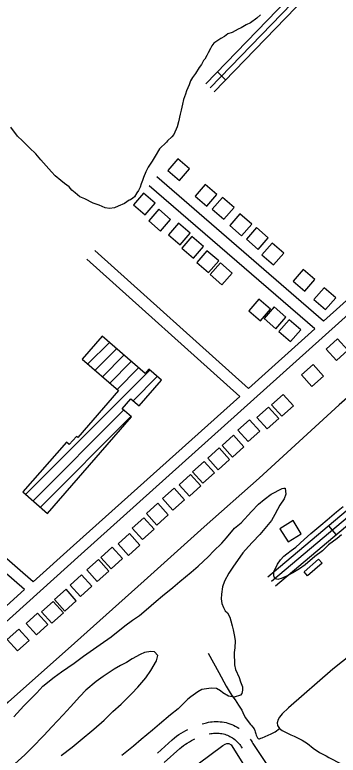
# Model space of a CAD drawing. Extents: x 3598634 to 3636690, y 517270 to 542944.
# Drawn here: x 3626757 to 3627594, y 525821 to 527737 of the extents above; entities that cross this region are included whole.
import ezdxf

# ---------------------------------------------------------------- set-up
doc = ezdxf.new("R2010")
doc.units = 0
for name, color, linetype in [('V-BLDG-OTLN', 7, 'Continuous'), ('V-ROAD-CNTR', 7, 'Continuous'), ('V-SITE-VEGE', 7, 'Continuous'), ('V-TOPO-SHOR', 7, 'Continuous')]:
    doc.layers.add(name, color=color, linetype=linetype)

msp = doc.modelspace()

# ---------------------------------------------------------------- linework, layer by layer
at = {"layer": 'V-BLDG-OTLN'}
for p, q in [((3626946, 526833.4), (3627001.7, 526889.1)), ((3626964.9, 526817), (3627020.6, 526872.7)), ((3626983.8, 526800.5), (3627039.5, 526856.2)), ((3627002.8, 526784.1), (3627058.5, 526839.8)), ((3626785.2, 526495.9), (3627106.8, 526817.5)), ((3627021.7, 526767.7), (3627077.4, 526823.4)), ((3627063, 526738.3), (3627125.7, 526801)), ((3626804.1, 526479.4), (3627038.7, 526714)), ((3626823.1, 526463), (3627057.7, 526697.6))]:
    msp.add_line(p, q, dxfattribs=at)
for points in [[(3627153.1, 527334.2), (3627183.3, 527308), (3627209.5, 527338.3), (3627179.2, 527364.4)], [(3627223.5, 527267.9), (3627253.8, 527241.7), (3627279.9, 527271.9), (3627249.7, 527298.1)], [(3627120.4, 527249.5), (3627090.1, 527275.6), (3627064, 527245.4), (3627094.2, 527219.2)], [(3627268.1, 527234.3), (3627298.3, 527208.2), (3627324.5, 527238.4), (3627294.2, 527264.6)], [(3627160.2, 527207.8), (3627130, 527234), (3627103.8, 527203.8), (3627134.1, 527177.6)], [(3627313.7, 527191.5), (3627343.9, 527165.3), (3627370.1, 527195.6), (3627339.8, 527221.7)], [(3627211.1, 527171.7), (3627180.8, 527197.8), (3627154.7, 527167.6), (3627184.9, 527141.4)], [(3627356.4, 527156.2), (3627386.6, 527130), (3627412.8, 527160.3), (3627382.5, 527186.5)], [(3627245.6, 527137.5), (3627215.4, 527163.7), (3627189.2, 527133.4), (3627219.5, 527107.3)], [(3627396.6, 527116), (3627426.9, 527089.9), (3627453, 527120.1), (3627422.8, 527146.3)], [(3627284.6, 527100.2), (3627254.3, 527126.4), (3627228.2, 527096.1), (3627258.4, 527069.9)], [(3627319.2, 527068.7), (3627289, 527094.8), (3627262.8, 527064.6), (3627293.1, 527038.4)], [(3627477.4, 527047.7), (3627507.7, 527021.5), (3627533.8, 527051.8), (3627503.6, 527078)], [(3627531.1, 527000.2), (3627561.3, 526974), (3627587.5, 527004.2), (3627557.3, 527030.4)], [(3627418.9, 526975.2), (3627388.7, 527001.4), (3627362.5, 526971.1), (3627392.7, 526944.9)], [(3627458.7, 526954.9), (3627428.4, 526981), (3627402.2, 526950.8), (3627432.5, 526924.6)], [(3627497, 526921.6), (3627466.7, 526947.8), (3627440.6, 526917.5), (3627470.8, 526891.3)], [(3626842, 526446.5), (3627059.2, 526696.3), (3627034.9, 526717.4), (3627057.4, 526743.2), (3627078.8, 526724.6), (3627136.8, 526791.4), (3627104.2, 526819.7), (3627094.4, 526808.5), (3626983.2, 526905.2), (3626931.7, 526845.9), (3627025.3, 526764.5), (3626919.7, 526643), (3626916.3, 526645.9), (3626897.9, 526624.7), (3626890.4, 526631.3), (3626778.1, 526502.1)], [(3627592.4, 526898.5), (3627562.6, 526871.8), (3627589.3, 526842), (3627619.1, 526868.7)], [(3627528.8, 526831.7), (3627499, 526805), (3627525.8, 526775.2), (3627555.5, 526801.9)], [(3627451.5, 526754.7), (3627421.7, 526727.9), (3627448.4, 526698.2), (3627478.2, 526724.9)], [(3627413.4, 526721.7), (3627383.7, 526694.9), (3627410.4, 526665.2), (3627440.2, 526691.9)], [(3627364.1, 526689), (3627334.4, 526662.3), (3627361.1, 526632.5), (3627390.9, 526659.2)], [(3627323, 526648.7), (3627293.3, 526622), (3627320, 526592.2), (3627349.8, 526618.9)], [(3627285.9, 526616.2), (3627256.2, 526589.5), (3627282.9, 526559.7), (3627312.7, 526586.4)], [(3627246.8, 526581.3), (3627217, 526554.5), (3627243.7, 526524.8), (3627273.5, 526551.5)], [(3627211.9, 526547.4), (3627182.1, 526520.7), (3627208.8, 526490.9), (3627238.6, 526517.7)], [(3627169.3, 526511.8), (3627139.5, 526485), (3627166.2, 526455.3), (3627196, 526482)], [(3627127.5, 526472.6), (3627097.8, 526445.9), (3627124.5, 526416.1), (3627154.3, 526442.8)], [(3627090.9, 526435.3), (3627061.1, 526408.5), (3627087.8, 526378.8), (3627117.6, 526405.5)], [(3627464.4, 526372.6), (3627498.3, 526393.9), (3627477.1, 526427.8), (3627443.2, 526406.5)], [(3627054.1, 526394.4), (3627024.3, 526367.7), (3627051, 526337.9), (3627080.8, 526364.7)], [(3627009.4, 526359.3), (3626979.7, 526332.5), (3627006.4, 526302.8), (3627036.1, 526329.5)], [(3626973.3, 526326.8), (3626943.5, 526300.1), (3626970.2, 526270.3), (3627000, 526297.1)], [(3627505.6, 526295.3), (3627543.1, 526328.3), (3627552.4, 526317.8), (3627514.8, 526284.8)], [(3626929.7, 526287.6), (3626900, 526260.9), (3626926.7, 526231.2), (3626956.5, 526257.9)], [(3626889.5, 526250.3), (3626859.7, 526223.5), (3626886.4, 526193.8), (3626916.2, 526220.5)], [(3626855.9, 526218.6), (3626826.2, 526191.9), (3626852.9, 526162.1), (3626882.7, 526188.9)], [(3626815.9, 526188.4), (3626786.1, 526161.7), (3626812.8, 526131.9), (3626842.6, 526158.7)], [(3626767.2, 526147.1), (3626737.4, 526120.4), (3626764.1, 526090.7), (3626793.9, 526117.4)]]:
    msp.add_lwpolyline(points, close=True, dxfattribs=at)
at = {"layer": 'V-ROAD-CNTR'}
for p, q in [((3627302.8, 527568.5), (3627281.2, 527589.4)), ((3627589.1, 526391.6), (3627569.8, 526414.5))]:
    msp.add_line(p, q, dxfattribs=at)
for points in [[(3629696.6, 528234.7), (3629649.2, 528200.6), (3629616.3, 528159.5), (3629563.7, 528104.2), (3629497.8, 528040.3), (3627412, 526281.5)], [(3629705.4, 528222.6), (3629659.6, 528189.6), (3629627.6, 528149.7), (3629574.4, 528093.6), (3629507.8, 528029.2), (3627421.7, 526270)], [(3629714.1, 528210.4), (3629670, 528178.6), (3629638.9, 528139.8), (3629585, 528083.1), (3629517.9, 528018), (3627431.3, 526258.5)], [(3627489.6, 527805.2), (3627251.5, 527558.5)], [(3627500.4, 527794.8), (3627262.3, 527548.1)], [(3627511.2, 527784.4), (3627273.1, 527537.7)], [(3628085.2, 527419.1), (3627946, 527294.3), (3627556.1, 526944.2)], [(3628107.8, 527399.1), (3627966.1, 527272), (3626928.9, 526340.8), (3626680, 526117.3), (3626565.6, 526011.7), (3626537.2, 525982.3), (3626500.2, 525957), (3626423.2, 525926.9), (3626396.7, 525925.6), (3626394.2, 525926.5)], [(3627556.1, 526944.2), (3627124.5, 527317.5)], [(3627533.6, 526924), (3627104.9, 527294.9)], [(3627361.7, 526769.7), (3626963.7, 527127.4)], [(3627339.3, 526749.5), (3626943.6, 527105.1)], [(3626804.4, 526269.3), (3625936.9, 527025.8)], [(3626781.9, 526249.1), (3625917.1, 527003.3)], [(3627533.6, 526924), (3627361.7, 526769.7)], [(3627339.3, 526749.5), (3626908.9, 526363.1), (3626804.4, 526269.3)], [(3626781.9, 526249.1), (3626659.8, 526139.4), (3626614.6, 526097.7)], [(3627241.9, 525901.7), (3627246.5, 525903), (3627253.3, 525904.7), (3627258.1, 525905.8), (3627263.1, 525906.6), (3627268.2, 525907.3), (3627273.3, 525907.7), (3627278.4, 525907.8), (3627283.5, 525907.7), (3627288.6, 525907.3), (3627293.7, 525906.7), (3627298.8, 525905.9), (3627303.8, 525904.8), (3627308.7, 525903.5), (3627313.6, 525901.9), (3627318.4, 525900.1), (3627323.1, 525898.1), (3627327.7, 525895.9), (3627332.1, 525893.4), (3627336.5, 525890.7), (3627337.7, 525889.9)], [(3627126.1, 525826), (3627164.3, 525860.7), (3627170, 525865.3), (3627175.8, 525869.6), (3627181.6, 525873.7), (3627187.6, 525877.6), (3627193.7, 525881.2), (3627200, 525884.7), (3627204.7, 525887.2)], [(3627260.3, 525875.5), (3627263.9, 525876.3), (3627267.6, 525877), (3627271.2, 525877.4), (3627274.9, 525877.7), (3627278.5, 525877.8), (3627282.2, 525877.7), (3627285.9, 525877.5), (3627289.5, 525877), (3627293.1, 525876.4), (3627296.7, 525875.7), (3627300.3, 525874.7), (3627303.7, 525873.6), (3627307.2, 525872.3), (3627310.6, 525870.9), (3627313.9, 525869.2), (3627317.1, 525867.5), (3627320.2, 525865.6), (3627323.2, 525863.5), (3627326.2, 525861.3), (3627329, 525858.9), (3627331.7, 525856.4), (3627334.3, 525853.8), (3627336.7, 525851.1), (3627339, 525848.3), (3627341.2, 525845.3), (3627343.2, 525842.3), (3627345.1, 525839.1), (3627345.5, 525838.4)], [(3627143.8, 525801.6), (3627183.8, 525837.8), (3627188.4, 525841.6), (3627193.3, 525845.3), (3627198.4, 525848.8), (3627203.5, 525852.1), (3627208.8, 525855.3), (3627214.2, 525858.3), (3627219.6, 525861.1), (3627222.6, 525862.5)], [(3627366.1, 525862.1), (3627368.6, 525858.3), (3627371.2, 525853.9), (3627373.1, 525850.4), (3627421.3, 525778.7)]]:
    msp.add_lwpolyline(points, dxfattribs=at)
at = {"layer": 'V-SITE-VEGE'}
for points in [[(3627393, 527737.6), (3627383.3, 527728.5), (3627366.6, 527716.6), (3627356, 527711.1), (3627342.7, 527703.7), (3627334.8, 527700), (3627319.7, 527691.7), (3627308.2, 527687.9), (3627299.4, 527681.5), (3627290.6, 527676), (3627272, 527664.1), (3627266.8, 527656.9), (3627263.4, 527649.7), (3627257.3, 527638.9), (3627253.8, 527631.7), (3627248.7, 527622.7), (3627245.1, 527619.1), (3627240, 527608.3), (3627233.9, 527601), (3627224.3, 527585.7), (3627216.5, 527574.9), (3627212.1, 527566.7), (3627207.9, 527556), (3627201, 527540.7), (3627198.5, 527531.7), (3627193.3, 527518.3), (3627190.9, 527505.7), (3627187.6, 527490.5), (3627185.1, 527479.8), (3627181, 527460.1), (3627177.6, 527447.5), (3627169, 527427.7)], [(3627169, 527427.7), (3627163.8, 527421.4), (3627152.4, 527411.4), (3627149.7, 527407.8), (3627131.3, 527390.5), (3627120, 527371.6), (3627112.2, 527358.1), (3627101.8, 527342.7), (3627095.7, 527331), (3627089.8, 527315.8), (3627087.2, 527308.6), (3627083.8, 527299.6), (3627081.2, 527291.5), (3627076.9, 527282.5), (3627072.6, 527276.2), (3627066.5, 527266.3), (3627062.1, 527262.6), (3627056, 527258.1), (3627053.3, 527257.1), (3627047.1, 527253.5), (3627040.9, 527248.9), (3627024.1, 527241.5), (3627015.3, 527237.8), (3627001.9, 527235.7), (3626991.2, 527237.3), (3626975, 527244.2), (3626959.8, 527249.3), (3626938.1, 527260.5), (3626925.6, 527266.5), (3626912.9, 527276.1), (3626904.8, 527283.1), (3626897.5, 527291.9), (3626885.7, 527300.7), (3626875.8, 527308.5), (3626861.3, 527320.8), (3626852.2, 527330.4), (3626824, 527362.1), (3626811.3, 527377), (3626794.9, 527392.8), (3626776.8, 527411.2), (3626764.1, 527423.5), (3626746.7, 527446.4)], [(3627325.7, 526408), (3627342.4, 526421.7), (3627369.5, 526451.6), (3627387.9, 526470.7), (3627402, 526482.5), (3627420.5, 526496.2), (3627448.8, 526511), (3627453.2, 526511.9), (3627456.8, 526512), (3627458, 526496), (3627453.7, 526484.3), (3627443.3, 526468.1), (3627437.2, 526456.3), (3627430.3, 526443.7), (3627421.7, 526428.4), (3627404.2, 526407.6), (3627391, 526392.2), (3627371.8, 526372.3), (3627362.2, 526360.5), (3627347.3, 526344.2), (3627321.1, 526307.2), (3627310.7, 526291.8), (3627299.5, 526271.1), (3627294.3, 526256.7), (3627292, 526237.1), (3627291.3, 526225.5), (3627292.4, 526213), (3627297, 526203.3), (3627301.7, 526194.4), (3627307.1, 526189.2), (3627313.5, 526177.7), (3627316.4, 526168.8), (3627319.3, 526155.5), (3627322.1, 526144.8), (3627326, 526127.9), (3627327.1, 526116.3), (3627326.5, 526098.5), (3627324.9, 526086), (3627325.5, 526054.8), (3627328.4, 526042.3), (3627337.6, 526022), (3627341.4, 526010.4), (3627346.1, 525997.1), (3627346.2, 525989.1), (3627344.6, 525980.2), (3627341.1, 525975.6), (3627325.1, 525970.9), (3627309.9, 525973.3), (3627295.5, 525982), (3627289.1, 525987.2), (3627279.2, 525993.3), (3627264.9, 525994), (3627240.9, 525990.9), (3627230.3, 525984.4), (3627212.7, 525971.7), (3627204.8, 525965.3), (3627180.2, 525940.8), (3627160, 525925.2), (3627131.8, 525900.7), (3627113.4, 525885.2), (3627084.3, 525861.5), (3627064.1, 525844.2), (3627034.2, 525819.6)], [(3627602.5, 526391.4), (3627591.1, 526381.4), (3627569, 526364.9), (3627553.3, 526349.5), (3627533.9, 526334.9), (3627508.4, 526313), (3627493.4, 526303), (3627476.6, 526292.9), (3627461.6, 526284.6), (3627449.2, 526279), (3627437.7, 526275.3), (3627429.6, 526277.8), (3627427.7, 526284.9), (3627427.5, 526295.6), (3627437, 526315.4), (3627444.8, 526326.2), (3627453.6, 526336.2), (3627460.6, 526341.7), (3627472.1, 526350.8), (3627484.4, 526359), (3627505.5, 526379), (3627523, 526394.5), (3627549.4, 526416.3), (3627565.3, 526430), (3627589.9, 526450.9), (3627606.6, 526464.6)], [(3626754.1, 525920.1), (3626780.4, 525948.2), (3626813.7, 525981.8), (3626829.5, 525999), (3626858.5, 526022.7), (3626877.9, 526036.4), (3626910.6, 526058.4), (3626935.2, 526076.6), (3626977.5, 526106.8), (3627006.6, 526126.9), (3627041.8, 526155.2), (3627061.2, 526169.8), (3627079.7, 526182.6), (3627097.3, 526197.2), (3627122.8, 526219), (3627139.5, 526232.7), (3627165.9, 526254.5), (3627184.4, 526270), (3627213.4, 526294.6), (3627231.9, 526310.1), (3627258.2, 526334.6), (3627271.4, 526349.1), (3627292.4, 526369.1), (3627304.7, 526383.6), (3627325.7, 526408)], [(3626877.2, 525819.6), (3626905.4, 525841.5), (3626926.5, 525858.8), (3626961.7, 525888), (3626988, 525911.6), (3627010.8, 525933.4), (3627031.9, 525952.5), (3627060, 525980.6), (3627075.8, 525997), (3627095.9, 526020.5), (3627108.9, 526039.5), (3627123.7, 526064.7), (3627127, 526079), (3627118.8, 526087.8), (3627109, 526089.4), (3627093, 526086.5), (3627081.5, 526080.9), (3627061.1, 526069.9), (3627046.1, 526060.7), (3627030.2, 526052.4), (3627014.3, 526043.2), (3626986.1, 526024), (3626967.6, 526011.2), (3626941.2, 525989.3), (3626925.4, 525972.1), (3626900.9, 525945.8), (3626882.5, 525925), (3626852.7, 525894.1), (3626831.7, 525871.5), (3626801.9, 525840.6), (3626782.6, 525821.5), (3626757.1, 525797.9)]]:
    msp.add_lwpolyline(points, dxfattribs=at)
at = {"layer": 'V-TOPO-SHOR'}
for points in [[(3628182.1, 527248.8), (3628002.8, 527089.4), (3627800.7, 526906.4), (3627596.5, 526727.3), (3627389.7, 526537.8), (3627247.2, 526411.9), (3627092, 526272.1), (3626911.2, 526110.3), (3626739.9, 525957.4), (3626630.9, 525862.6), (3626445.3, 525719.9), (3626268.9, 525581.4), (3626253.5, 525568.7), (3626164.3, 525488.6), (3626050.2, 525385.2), (3625925.9, 525273.9), (3625863.1, 525217.7), (3625675.5, 525052.9), (3625478.1, 524873.2), (3625223.9, 524645.9), (3624980.2, 524430.1)], [(3627734.5, 526166.1), (3627579.9, 526043.2), (3627465.7, 525943.3), (3627449.2, 525927.7), (3627442, 525919.3), (3627438.7, 525912.8), (3627436.2, 525904), (3627437.2, 525897.6), (3627441.7, 525890), (3627449.3, 525884.3), (3627459.5, 525879.4), (3627471.7, 525873.3), (3627480.1, 525869.6), (3627500.8, 525859.3), (3627514.1, 525851), (3627529.5, 525839), (3627545.2, 525827.3), (3627562.7, 525819), (3627570.1, 525814.6), (3627601.9, 525798.2)], [(3627257.7, 526085), (3627285.4, 526035), (3627303.8, 525999.5), (3627311.9, 525986), (3627319, 525975.3), (3627327.1, 525963.5), (3627336.1, 525950.4), (3627344.8, 525937.3), (3627347, 525931), (3627353.2, 525918.3), (3627359, 525910), (3627365.9, 525900.9), (3627368.8, 525897.9), (3627372.8, 525892.9), (3627376.3, 525888.9), (3627378.2, 525884.4), (3627379.4, 525881), (3627380.7, 525876.2), (3627381.7, 525872.8), (3627383.1, 525868.8), (3627384.8, 525865.4), (3627386.8, 525863.5), (3627388.5, 525863.2), (3627390.4, 525863.2), (3627394.1, 525864.3), (3627397.2, 525865.3), (3627420.8, 525875.7), (3627430.7, 525880.8), (3627441.7, 525890)], [(3627231.7, 525798.4), (3627295.5, 525845.7), (3627301.6, 525849.3), (3627306, 525850.4), (3627310.8, 525850.6), (3627316.6, 525847.4), (3627376.3, 525752.7)]]:
    msp.add_lwpolyline(points, dxfattribs=at)

doc.saveas('drawing.dxf')
